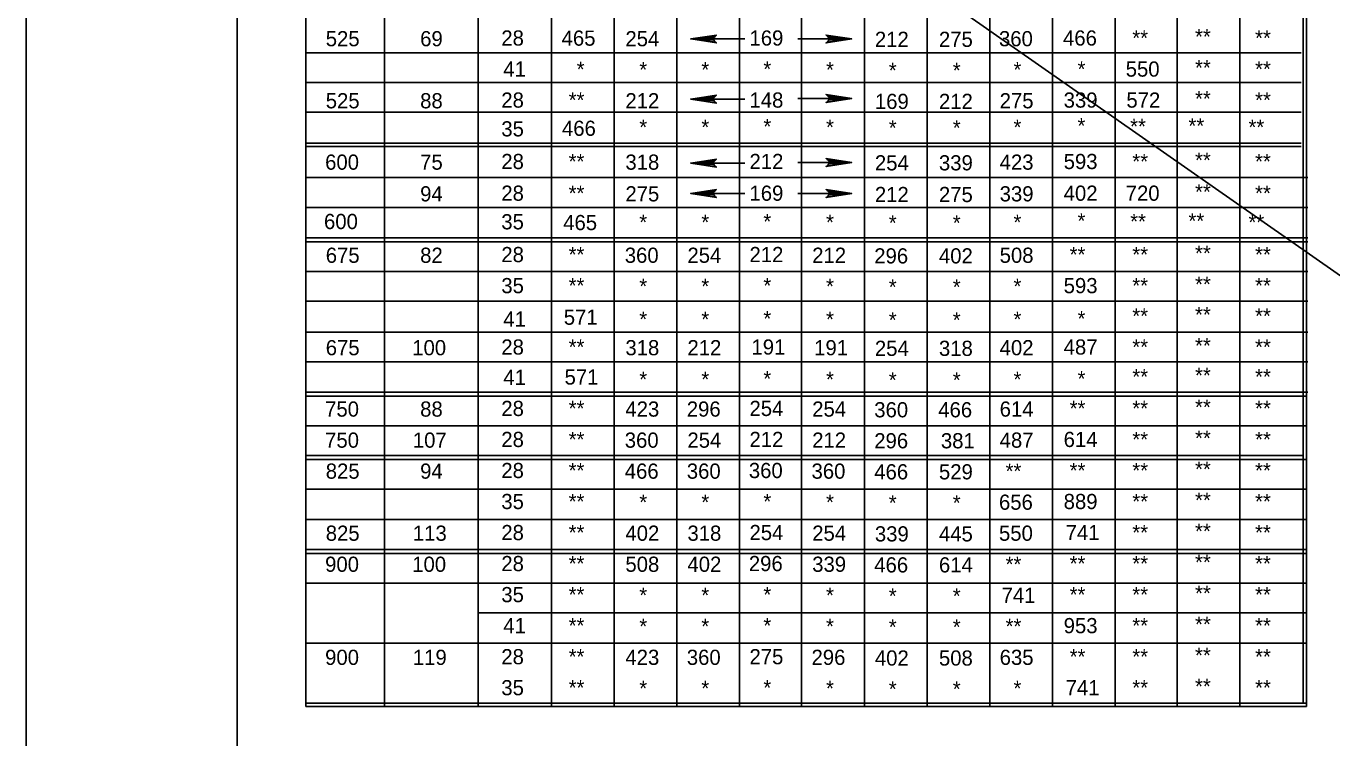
# Model space of a CAD drawing. Extents: x -22562 to -18409, y 3991 to 7171.
# Drawn here: x -22066.8 to -21819.6, y 4917.3 to 5052.1 of the extents above; entities that cross this region are included whole.
import ezdxf

# ---------------------------------------------------------------- set-up
doc = ezdxf.new("R2010")
doc.units = 0
for name, color, linetype in [('1', 7, 'Continuous'), ('2', 7, 'Continuous'), ('Default', 7, 'Continuous'), ('PLT-BNDY', 7, 'Continuous')]:
    doc.layers.add(name, color=color, linetype=linetype)

msp = doc.modelspace()

# ---------------------------------------------------------------- linework, layer by layer
at = {"layer": '1'}
msp.add_line((-22026.85, 4600.37), (-22026.85, 5164.37), dxfattribs=at)
at = {"layer": '2'}
for p, q in [((-22013.85, 5150.24), (-22013.85, 4923.24)), ((-21824.35, 5150.24), (-21824.35, 4923.24)), ((-21967.35, 5142.49), (-21967.35, 4923.24)), ((-21824.97, 5142.49), (-21824.97, 4923.87)), ((-21998.97, 5136.74), (-21998.97, 4923.24)), ((-21981.22, 5136.74), (-21981.22, 4923.24)), ((-21955.47, 5136.74), (-21955.47, 4923.24)), ((-21943.6, 5136.74), (-21943.6, 4923.24)), ((-21931.72, 5136.74), (-21931.72, 4923.24)), ((-21919.97, 5136.74), (-21919.97, 4923.24)), ((-21908.1, 5136.74), (-21908.1, 4923.24)), ((-21896.22, 5136.74), (-21896.22, 4923.24)), ((-21884.35, 5136.74), (-21884.35, 4923.24)), ((-21872.47, 5136.74), (-21872.47, 4923.24)), ((-21860.6, 5136.74), (-21860.6, 4923.24)), ((-21848.85, 5136.74), (-21848.85, 4923.24)), ((-21836.97, 5136.74), (-21836.97, 4923.24)), ((-21930.72, 5049.62), (-21940.97, 5049.62)), ((-21920.72, 5049.62), (-21910.47, 5049.62)), ((-22013.85, 5046.99), (-21825.35, 5046.99)), ((-22013.85, 5041.37), (-21825.35, 5041.37)), ((-22013.85, 5041.37), (-21825.35, 5041.37)), ((-21930.72, 5038.24), (-21940.97, 5038.24)), ((-21920.72, 5038.37), (-21910.47, 5038.37)), ((-22013.85, 5035.74), (-21825.35, 5035.74)), ((-22013.85, 5029.87), (-21825.35, 5029.87)), ((-22013.85, 5029.87), (-21825.35, 5029.87)), ((-22013.85, 5029.24), (-21825.35, 5029.24)), ((-21930.72, 5026.12), (-21940.97, 5026.12)), ((-21920.72, 5026.24), (-21910.47, 5026.24)), ((-22013.85, 5023.37), (-21824.1, 5023.37)), ((-22013.85, 5023.37), (-21824.1, 5023.37)), ((-22013.85, 5023.37), (-21824.1, 5023.37)), ((-21930.72, 5020.37), (-21940.97, 5020.37)), ((-21920.72, 5020.37), (-21910.47, 5020.37)), ((-22013.85, 5017.74), (-21824.1, 5017.74)), ((-22013.85, 5011.99), (-21824.1, 5011.99)), ((-22013.85, 5011.99), (-21824.1, 5011.99)), ((-22013.85, 5011.24), (-21824.1, 5011.24)), ((-22013.85, 5005.62), (-21824.1, 5005.62)), ((-22013.85, 4999.99), (-21824.1, 4999.99)), ((-22013.85, 4994.12), (-21824.1, 4994.12)), ((-22013.85, 4994.12), (-21824.1, 4994.12)), ((-22013.85, 4988.49), (-21824.1, 4988.49)), ((-22013.85, 4982.74), (-21824.1, 4982.74)), ((-22013.85, 4982.74), (-21825.35, 4982.74)), ((-22013.85, 4981.99), (-21824.35, 4981.99)), ((-22013.85, 4976.37), (-21824.35, 4976.37)), ((-22013.85, 4976.37), (-21825.35, 4976.37)), ((-22013.85, 4970.74), (-21824.97, 4970.74)), ((-22013.85, 4970.74), (-21825.35, 4970.74)), ((-22013.85, 4969.99), (-21824.35, 4969.99)), ((-22013.85, 4964.37), (-21824.35, 4964.37)), ((-22013.85, 4958.62), (-21824.35, 4958.62)), ((-22013.85, 4958.62), (-21825.35, 4958.62)), ((-22013.85, 4952.99), (-21824.35, 4952.99)), ((-22013.85, 4952.99), (-21836.97, 4952.99)), ((-22013.85, 4952.24), (-21824.35, 4952.24)), ((-22013.85, 4946.62), (-21824.35, 4946.62)), ((-21981.22, 4940.99), (-21824.35, 4940.99)), ((-22013.85, 4935.24), (-21824.35, 4935.24)), ((-22013.85, 4926.37), (-22013.85, 4923.87)), ((-22013.85, 4923.87), (-21824.35, 4923.87)), ((-22013.85, 4923.87), (-21824.35, 4923.87)), ((-22013.85, 4923.24), (-21824.35, 4923.24)), ((-22013.85, 4923.24), (-21824.35, 4923.24))]:
    msp.add_line(p, q, dxfattribs=at)
for points in [[(-21936.35, 5048.99), (-21936.6, 5049.37), (-21940.97, 5049.62), (-21936.35, 5048.99), (-21936.1, 5048.87), (-21940.97, 5049.62), (-21936.6, 5049.87), (-21936.35, 5050.12), (-21940.97, 5049.62), (-21936.1, 5050.37), (-21936.35, 5050.12)], [(-21936.35, 5048.99), (-21936.6, 5049.37), (-21940.97, 5049.62), (-21936.35, 5048.99), (-21936.1, 5048.87), (-21940.97, 5049.62), (-21936.6, 5049.87), (-21936.35, 5050.12), (-21940.97, 5049.62), (-21936.1, 5050.37), (-21936.35, 5050.12)], [(-21915.1, 5048.99), (-21914.85, 5049.37), (-21910.47, 5049.62), (-21915.1, 5048.99), (-21915.35, 5048.87), (-21910.47, 5049.62), (-21914.85, 5049.87), (-21915.1, 5050.12), (-21910.47, 5049.62), (-21915.35, 5050.37), (-21915.1, 5050.12)], [(-21915.1, 5048.99), (-21914.85, 5049.37), (-21910.47, 5049.62), (-21915.1, 5048.99), (-21915.35, 5048.87), (-21910.47, 5049.62), (-21914.85, 5049.87), (-21915.1, 5050.12), (-21910.47, 5049.62), (-21915.35, 5050.37), (-21915.1, 5050.12)], [(-21936.35, 5037.62), (-21936.6, 5037.99), (-21940.97, 5038.24), (-21936.35, 5037.62), (-21936.1, 5037.49), (-21940.97, 5038.24), (-21936.6, 5038.49), (-21936.35, 5038.74), (-21940.97, 5038.24), (-21936.1, 5038.99), (-21936.35, 5038.74)], [(-21936.35, 5037.62), (-21936.6, 5037.99), (-21940.97, 5038.24), (-21936.35, 5037.62), (-21936.1, 5037.49), (-21940.97, 5038.24), (-21936.6, 5038.49), (-21936.35, 5038.74), (-21940.97, 5038.24), (-21936.1, 5038.99), (-21936.35, 5038.74)], [(-21915.1, 5037.74), (-21914.85, 5038.12), (-21910.47, 5038.37), (-21915.1, 5037.74), (-21915.35, 5037.62), (-21910.47, 5038.37), (-21914.85, 5038.62), (-21915.1, 5038.87), (-21910.47, 5038.37), (-21915.35, 5039.12), (-21915.1, 5038.87)], [(-21915.1, 5037.74), (-21914.85, 5038.12), (-21910.47, 5038.37), (-21915.1, 5037.74), (-21915.35, 5037.62), (-21910.47, 5038.37), (-21914.85, 5038.62), (-21915.1, 5038.87), (-21910.47, 5038.37), (-21915.35, 5039.12), (-21915.1, 5038.87)], [(-21936.35, 5025.49), (-21936.6, 5025.87), (-21940.97, 5026.12), (-21936.35, 5025.49), (-21936.1, 5025.37), (-21940.97, 5026.12), (-21936.6, 5026.37), (-21936.35, 5026.62), (-21940.97, 5026.12), (-21936.1, 5026.87), (-21936.35, 5026.62)], [(-21936.35, 5025.49), (-21936.6, 5025.87), (-21940.97, 5026.12), (-21936.35, 5025.49), (-21936.1, 5025.37), (-21940.97, 5026.12), (-21936.6, 5026.37), (-21936.35, 5026.62), (-21940.97, 5026.12), (-21936.1, 5026.87), (-21936.35, 5026.62)], [(-21915.1, 5025.62), (-21914.85, 5025.99), (-21910.47, 5026.24), (-21915.1, 5025.62), (-21915.35, 5025.49), (-21910.47, 5026.24), (-21914.85, 5026.49), (-21915.1, 5026.74), (-21910.47, 5026.24), (-21915.35, 5026.99), (-21915.1, 5026.74)], [(-21915.1, 5025.62), (-21914.85, 5025.99), (-21910.47, 5026.24), (-21915.1, 5025.62), (-21915.35, 5025.49), (-21910.47, 5026.24), (-21914.85, 5026.49), (-21915.1, 5026.74), (-21910.47, 5026.24), (-21915.35, 5026.99), (-21915.1, 5026.74)], [(-21936.35, 5019.74), (-21936.6, 5020.12), (-21940.97, 5020.37), (-21936.35, 5019.74), (-21936.1, 5019.62), (-21940.97, 5020.37), (-21936.6, 5020.62), (-21936.35, 5020.87), (-21940.97, 5020.37), (-21936.1, 5021.12), (-21936.35, 5020.87)], [(-21936.35, 5019.74), (-21936.6, 5020.12), (-21940.97, 5020.37), (-21936.35, 5019.74), (-21936.1, 5019.62), (-21940.97, 5020.37), (-21936.6, 5020.62), (-21936.35, 5020.87), (-21940.97, 5020.37), (-21936.1, 5021.12), (-21936.35, 5020.87)], [(-21915.1, 5019.74), (-21914.85, 5020.12), (-21910.47, 5020.37), (-21915.1, 5019.74), (-21915.35, 5019.62), (-21910.47, 5020.37), (-21914.85, 5020.62), (-21915.1, 5020.87), (-21910.47, 5020.37), (-21915.35, 5021.12), (-21915.1, 5020.87)], [(-21915.1, 5019.74), (-21914.85, 5020.12), (-21910.47, 5020.37), (-21915.1, 5019.74), (-21915.35, 5019.62), (-21910.47, 5020.37), (-21914.85, 5020.62), (-21915.1, 5020.87), (-21910.47, 5020.37), (-21915.35, 5021.12), (-21915.1, 5020.87)]]:
    msp.add_lwpolyline(points, dxfattribs=at)
at = {"layer": 'Default'}
msp.add_line((-22047.87, 5165.48), (-21232.1, 4595.29), dxfattribs=at)
at = {"layer": 'PLT-BNDY'}
msp.add_lwpolyline([(-22066.85, 5179.37), (-21225.85, 5179.37), (-21225.85, 4585.37), (-22066.85, 4585.37)], close=True, dxfattribs=at)

# ---------------------------------------------------------------- texts
at = {"layer": '2'}
for s, height, p in [('525', 2.875, (-22010.1, 5048.24)), ('69', 2.875, (-21992.22, 5048.24)), ('28', 2.875, (-21976.85, 5048.37)), ('465', 2.875, (-21965.43, 5048.35)), ('254', 2.875, (-21953.35, 5048.24)), ('169', 2.875, (-21929.85, 5048.37)), ('212', 2.875, (-21906.1, 5048.12)), ('275', 2.875, (-21893.97, 5048.12)), ('360', 2.875, (-21882.6, 5048.24)), ('466', 2.875, (-21870.47, 5048.37)), ('**', 2.875, (-21857.35, 5048.37)), ('**', 2.875, (-21845.47, 5048.62)), ('**', 2.875, (-21834.1, 5048.37)), ('41', 2.875, (-21976.47, 5042.49)), ('*', 2.87, (-21962.58, 5042.45)), ('*', 2.87, (-21950.72, 5042.37)), ('*', 2.87, (-21938.97, 5042.37)), ('*', 2.87, (-21927.22, 5042.49)), ('*', 2.87, (-21903.47, 5042.24)), ('*', 2.87, (-21891.35, 5042.24)), ('*', 2.87, (-21879.85, 5042.37)), ('*', 2.87, (-21867.72, 5042.49)), ('550', 2.875, (-21858.6, 5042.49)), ('**', 2.875, (-21845.47, 5042.74)), ('**', 2.875, (-21834.1, 5042.49)), ('525', 2.875, (-22010.1, 5036.49)), ('88', 2.875, (-21992.22, 5036.49)), ('28', 2.875, (-21976.85, 5036.62)), ('**', 2.875, (-21964.1, 5036.62)), ('212', 2.875, (-21953.35, 5036.49)), ('148', 2.875, (-21929.85, 5036.62)), ('169', 2.875, (-21906.1, 5036.37)), ('212', 2.875, (-21893.97, 5036.37)), ('275', 2.875, (-21882.47, 5036.49)), ('339', 2.875, (-21870.35, 5036.62)), ('572', 2.875, (-21858.47, 5036.62)), ('**', 2.875, (-21845.47, 5036.87)), ('**', 2.875, (-21834.1, 5036.62)), ('35', 2.875, (-21976.85, 5031.17)), ('466', 2.875, (-21965.36, 5031.28)), ('*', 2.87, (-21950.72, 5031.49)), ('*', 2.87, (-21938.97, 5031.49)), ('*', 2.87, (-21927.22, 5031.62)), ('*', 2.87, (-21903.47, 5031.37)), ('*', 2.87, (-21891.35, 5031.37)), ('*', 2.87, (-21879.85, 5031.49)), ('*', 2.87, (-21867.73, 5031.76)), ('**', 2.875, (-21857.76, 5031.63)), ('**', 2.875, (-21846.72, 5031.74)), ('**', 2.875, (-21835.35, 5031.49)), ('600', 2.875, (-22010.22, 5024.87)), ('75', 2.875, (-21992.22, 5024.87)), ('28', 2.875, (-21976.85, 5024.99)), ('**', 2.875, (-21964.1, 5024.99)), ('318', 2.875, (-21953.35, 5024.87)), ('212', 2.875, (-21929.85, 5024.99)), ('254', 2.875, (-21906.1, 5024.74)), ('339', 2.875, (-21893.97, 5024.74)), ('423', 2.875, (-21882.47, 5024.87)), ('593', 2.875, (-21870.35, 5024.99)), ('**', 2.875, (-21857.35, 5024.99)), ('**', 2.875, (-21845.47, 5025.24)), ('**', 2.875, (-21834.1, 5024.99)), ('94', 2.875, (-21992.22, 5018.87)), ('28', 2.875, (-21976.85, 5018.99)), ('**', 2.875, (-21964.1, 5018.99)), ('275', 2.875, (-21953.35, 5018.87)), ('169', 2.875, (-21929.85, 5018.99)), ('212', 2.875, (-21906.1, 5018.74)), ('275', 2.875, (-21893.97, 5018.74)), ('339', 2.875, (-21882.47, 5018.87)), ('402', 2.875, (-21870.35, 5018.99)), ('720', 2.875, (-21858.6, 5018.99)), ('**', 2.875, (-21845.47, 5019.24)), ('**', 2.875, (-21834.1, 5018.99)), ('600', 2.875, (-22010.43, 5013.63)), ('35', 2.875, (-21976.85, 5013.58)), ('465', 2.875, (-21965.13, 5013.43)), ('*', 2.87, (-21950.72, 5013.49)), ('*', 2.87, (-21938.97, 5013.49)), ('*', 2.87, (-21927.22, 5013.62)), ('*', 2.87, (-21903.47, 5013.37)), ('*', 2.87, (-21891.35, 5013.37)), ('*', 2.87, (-21879.85, 5013.49)), ('*', 2.87, (-21867.73, 5013.76)), ('**', 2.875, (-21857.76, 5013.63)), ('**', 2.875, (-21846.72, 5013.74)), ('**', 2.875, (-21835.35, 5013.49)), ('675', 2.875, (-22010.1, 5007.24)), ('82', 2.875, (-21992.22, 5007.24)), ('28', 2.875, (-21976.85, 5007.37)), ('**', 2.875, (-21964.1, 5007.37)), ('360', 2.875, (-21953.47, 5007.24)), ('254', 2.875, (-21941.6, 5007.24)), ('212', 2.875, (-21929.85, 5007.37)), ('508', 2.875, (-21882.47, 5007.24)), ('**', 2.875, (-21869.22, 5007.37)), ('**', 2.875, (-21857.35, 5007.37)), ('**', 2.875, (-21845.47, 5007.62)), ('**', 2.875, (-21834.1, 5007.37)), ('296', 2.875, (-21906.22, 5007.12)), ('402', 2.875, (-21893.97, 5007.12)), ('35', 2.875, (-21976.85, 5001.49)), ('**', 2.875, (-21964.1, 5001.49)), ('*', 2.87, (-21950.72, 5001.37)), ('*', 2.87, (-21938.97, 5001.37)), ('*', 2.87, (-21927.22, 5001.49)), ('*', 2.87, (-21903.47, 5001.24)), ('*', 2.87, (-21891.35, 5001.24)), ('*', 2.87, (-21879.85, 5001.37)), ('593', 2.875, (-21870.35, 5001.49)), ('**', 2.875, (-21857.35, 5001.49)), ('**', 2.875, (-21845.47, 5001.74)), ('**', 2.875, (-21834.1, 5001.49)), ('41', 2.875, (-21976.47, 4995.16)), ('571', 2.875, (-21965.02, 4995.52)), ('*', 2.87, (-21950.72, 4995.12)), ('*', 2.87, (-21938.97, 4995.12)), ('*', 2.87, (-21927.22, 4995.24)), ('*', 2.87, (-21903.47, 4994.99)), ('*', 2.87, (-21891.35, 4994.99)), ('*', 2.87, (-21879.85, 4995.12)), ('*', 2.87, (-21867.72, 4995.24)), ('**', 2.875, (-21857.35, 4995.74)), ('**', 2.875, (-21845.47, 4995.99)), ('**', 2.875, (-21834.1, 4995.74)), ('**', 2.875, (-21845.47, 4990.12)), ('675', 2.875, (-22010.1, 4989.74)), ('100', 2.875, (-21993.72, 4989.74)), ('28', 2.875, (-21976.85, 4989.87)), ('**', 2.875, (-21964.1, 4989.87)), ('318', 2.875, (-21953.35, 4989.74)), ('212', 2.875, (-21941.6, 4989.74)), ('191', 2.875, (-21929.47, 4989.87)), ('254', 2.875, (-21906.1, 4989.62)), ('318', 2.875, (-21893.97, 4989.62)), ('402', 2.875, (-21882.47, 4989.74)), ('487', 2.875, (-21870.35, 4989.87)), ('**', 2.875, (-21857.35, 4989.87)), ('**', 2.875, (-21834.1, 4989.87)), ('41', 2.875, (-21976.47, 4984.13)), ('571', 2.875, (-21964.87, 4984.19)), ('*', 2.87, (-21950.72, 4983.74)), ('*', 2.87, (-21938.97, 4983.74)), ('*', 2.87, (-21927.22, 4983.87)), ('*', 2.87, (-21903.47, 4983.62)), ('*', 2.87, (-21891.35, 4983.62)), ('*', 2.87, (-21879.85, 4983.74)), ('*', 2.87, (-21867.72, 4983.87)), ('**', 2.875, (-21857.35, 4984.24)), ('**', 2.875, (-21845.47, 4984.49)), ('**', 2.875, (-21834.1, 4984.24)), ('750', 2.875, (-22010.22, 4978.12)), ('88', 2.875, (-21992.22, 4978.12)), ('28', 2.875, (-21976.85, 4978.24)), ('**', 2.875, (-21964.1, 4978.24)), ('423', 2.875, (-21953.35, 4978.12)), ('296', 2.875, (-21941.72, 4978.12)), ('254', 2.875, (-21929.85, 4978.24)), ('360', 2.875, (-21906.22, 4977.99)), ('466', 2.875, (-21894.1, 4977.99)), ('614', 2.875, (-21882.47, 4978.12)), ('**', 2.875, (-21869.22, 4978.24)), ('**', 2.875, (-21857.35, 4978.24)), ('**', 2.875, (-21845.47, 4978.49)), ('**', 2.875, (-21834.1, 4978.24)), ('750', 2.875, (-22010.22, 4972.24)), ('107', 2.875, (-21993.6, 4972.24)), ('28', 2.875, (-21976.85, 4972.37)), ('**', 2.875, (-21964.1, 4972.37)), ('360', 2.875, (-21953.47, 4972.24)), ('254', 2.875, (-21941.6, 4972.24)), ('212', 2.875, (-21929.85, 4972.37)), ('296', 2.875, (-21906.22, 4972.12)), ('381', 2.875, (-21893.6, 4972.12)), ('487', 2.875, (-21882.47, 4972.24)), ('614', 2.875, (-21870.35, 4972.37)), ('**', 2.875, (-21857.35, 4972.37)), ('**', 2.875, (-21845.47, 4972.62)), ('**', 2.875, (-21834.1, 4972.37)), ('825', 2.875, (-22010.1, 4966.37)), ('94', 2.875, (-21992.22, 4966.37)), ('28', 2.875, (-21976.85, 4966.49)), ('**', 2.875, (-21964.1, 4966.49)), ('466', 2.875, (-21953.47, 4966.37)), ('360', 2.875, (-21941.72, 4966.37)), ('360', 2.875, (-21929.97, 4966.49)), ('466', 2.875, (-21906.22, 4966.24)), ('529', 2.875, (-21893.97, 4966.24)), ('**', 2.875, (-21881.35, 4966.37)), ('**', 2.875, (-21869.22, 4966.49)), ('**', 2.875, (-21857.35, 4966.49)), ('**', 2.875, (-21845.47, 4966.74)), ('**', 2.875, (-21834.1, 4966.49)), ('35', 2.875, (-21976.85, 4960.62)), ('**', 2.875, (-21964.1, 4960.62)), ('*', 2.87, (-21950.72, 4960.49)), ('*', 2.87, (-21938.97, 4960.49)), ('*', 2.87, (-21927.22, 4960.62)), ('*', 2.87, (-21903.47, 4960.37)), ('*', 2.87, (-21891.35, 4960.37)), ('656', 2.875, (-21882.6, 4960.49)), ('889', 2.875, (-21870.35, 4960.62)), ('**', 2.875, (-21857.35, 4960.62)), ('**', 2.875, (-21845.47, 4960.87)), ('**', 2.875, (-21834.1, 4960.62)), ('825', 2.875, (-22010.1, 4954.62)), ('113', 2.875, (-21993.6, 4954.62)), ('28', 2.875, (-21976.85, 4954.74)), ('**', 2.875, (-21964.1, 4954.74)), ('402', 2.875, (-21953.35, 4954.62)), ('318', 2.875, (-21941.6, 4954.62)), ('254', 2.875, (-21929.85, 4954.74)), ('339', 2.875, (-21906.1, 4954.49)), ('445', 2.875, (-21893.97, 4954.49)), ('550', 2.875, (-21882.6, 4954.62)), ('741', 2.875, (-21869.97, 4954.74)), ('**', 2.875, (-21857.35, 4954.74)), ('**', 2.875, (-21845.47, 4954.99)), ('**', 2.875, (-21834.1, 4954.74)), ('900', 2.875, (-22010.22, 4948.74)), ('100', 2.875, (-21993.72, 4948.74)), ('28', 2.875, (-21976.85, 4948.87)), ('**', 2.875, (-21964.1, 4948.87)), ('508', 2.875, (-21953.35, 4948.74)), ('402', 2.875, (-21941.6, 4948.74)), ('296', 2.875, (-21929.97, 4948.87)), ('466', 2.875, (-21906.22, 4948.62)), ('614', 2.875, (-21893.97, 4948.62)), ('**', 2.875, (-21881.35, 4948.74)), ('**', 2.875, (-21869.22, 4948.87)), ('**', 2.875, (-21857.35, 4948.87)), ('**', 2.875, (-21845.47, 4949.12)), ('**', 2.875, (-21834.1, 4948.87)), ('35', 2.875, (-21976.85, 4942.99)), ('**', 2.875, (-21964.1, 4942.99)), ('*', 2.87, (-21927.22, 4942.99)), ('**', 2.875, (-21869.22, 4942.99)), ('**', 2.875, (-21857.35, 4942.99)), ('**', 2.875, (-21845.47, 4943.24)), ('**', 2.875, (-21834.1, 4942.99)), ('*', 2.87, (-21950.72, 4942.87)), ('*', 2.87, (-21938.97, 4942.87)), ('*', 2.87, (-21903.47, 4942.74)), ('*', 2.87, (-21891.35, 4942.74)), ('741', 2.875, (-21882.1, 4942.87)), ('41', 2.875, (-21976.47, 4937.12)), ('**', 2.875, (-21964.1, 4937.12)), ('*', 2.87, (-21950.72, 4936.99)), ('*', 2.87, (-21938.97, 4936.99)), ('*', 2.87, (-21927.22, 4937.12)), ('*', 2.87, (-21903.47, 4936.87)), ('*', 2.87, (-21891.35, 4936.87)), ('**', 2.875, (-21881.35, 4936.99)), ('953', 2.875, (-21870.35, 4937.12)), ('**', 2.875, (-21857.35, 4937.12)), ('**', 2.875, (-21845.47, 4937.37)), ('**', 2.875, (-21834.1, 4937.12)), ('900', 2.875, (-22010.22, 4931.12)), ('119', 2.875, (-21993.6, 4931.12)), ('28', 2.875, (-21976.85, 4931.24)), ('**', 2.875, (-21964.1, 4931.24)), ('423', 2.875, (-21953.35, 4931.12)), ('360', 2.875, (-21941.72, 4931.12)), ('275', 2.875, (-21929.85, 4931.24)), ('402', 2.875, (-21906.1, 4930.99)), ('508', 2.875, (-21893.97, 4930.99)), ('635', 2.875, (-21882.47, 4931.12)), ('**', 2.875, (-21869.22, 4931.24)), ('**', 2.875, (-21857.35, 4931.24)), ('**', 2.875, (-21845.47, 4931.49)), ('**', 2.875, (-21834.1, 4931.24)), ('35', 2.875, (-21976.85, 4925.37)), ('**', 2.875, (-21964.1, 4925.37)), ('*', 2.87, (-21950.72, 4925.24)), ('*', 2.87, (-21938.97, 4925.24)), ('*', 2.87, (-21927.22, 4925.37)), ('*', 2.87, (-21903.47, 4925.12)), ('*', 2.87, (-21891.35, 4925.12)), ('*', 2.87, (-21879.85, 4925.24)), ('741', 2.875, (-21869.97, 4925.37)), ('**', 2.875, (-21857.35, 4925.37)), ('**', 2.875, (-21845.47, 4925.62)), ('**', 2.875, (-21834.1, 4925.37))]:
    msp.add_text(s, height=height, dxfattribs=at).set_placement(p)
for s, height, p in [('*', 2.87, (-21915.35, 5042.37)), ('*', 2.87, (-21915.35, 5031.49)), ('*', 2.87, (-21915.35, 5013.49)), ('212', 2.875, (-21917.97, 5007.24)), ('*', 2.87, (-21915.35, 5001.37)), ('*', 2.87, (-21915.35, 4995.12)), ('191', 2.875, (-21917.6, 4989.74)), ('*', 2.87, (-21915.35, 4983.74)), ('254', 2.875, (-21917.97, 4978.12)), ('212', 2.875, (-21917.97, 4972.24)), ('360', 2.875, (-21918.1, 4966.37)), ('*', 2.87, (-21915.35, 4960.49)), ('254', 2.875, (-21917.97, 4954.62)), ('339', 2.875, (-21917.97, 4948.74)), ('*', 2.87, (-21915.35, 4942.87)), ('*', 2.87, (-21915.35, 4936.99)), ('296', 2.875, (-21918.1, 4931.12)), ('*', 2.87, (-21915.35, 4925.24))]:
    msp.add_text(s, height=height, rotation=360, dxfattribs=at).set_placement(p)

doc.saveas('drawing.dxf')
